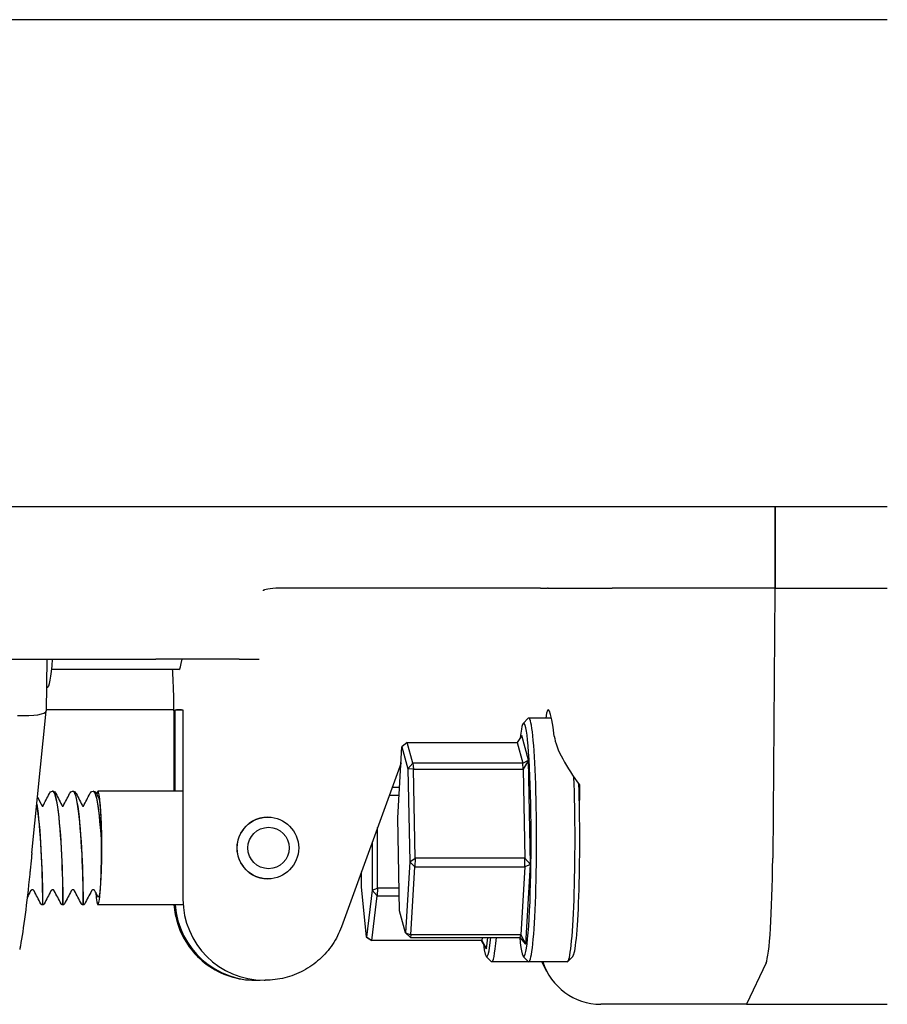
# Model space of a CAD drawing. Header units: inches. Extents: x 18 to 846, y -44 to 561.
# Tile 557 of 637: x 778.5 to 781.17, y 274.18 to 277.21. Entities that reach past the tile are written whole.
import ezdxf

# ---------------------------------------------------------------- set-up
doc = ezdxf.new("R2010")
doc.units = ezdxf.units.IN
doc.header["$LTSCALE"] = 24
doc.header["$MEASUREMENT"] = 0
doc.layers.add('Visible (ANSI)', color=7, linetype='Continuous', lineweight=30)

msp = doc.modelspace()

# ---------------------------------------------------------------- linework, layer by layer
at = {"layer": 'Visible (ANSI)'}
for p, q in [((781.17368, 277.2065), (751.36118, 277.2065)), ((781.17368, 275.7065), (751.36118, 275.7065)), ((780.82893, 275.4565), (780.82893, 275.7065)), ((780.82893, 275.7065), (780.82893, 275.4565)), ((779.4143, 275.4565), (779.32354, 275.4565)), ((779.84067, 275.4565), (779.4143, 275.4565)), ((780.09826, 275.4565), (779.84067, 275.4565)), ((780.10621, 275.45622), (780.12729, 275.45622)), ((780.12987, 275.4565), (780.32654, 275.4565)), ((780.82893, 275.4565), (780.32654, 275.4565)), ((780.82782, 275.44972), (780.82087, 274.62484)), ((780.82782, 275.44972), (780.82087, 274.62484)), ((780.82893, 275.4565), (781.17368, 275.4565)), ((777.79974, 275.23775), (778.92249, 275.23775)), ((778.58679, 275.23775), (778.58467, 275.07844)), ((779.17884, 275.23775), (778.92249, 275.23775)), ((779.17884, 275.23775), (779.24, 275.23775)), ((778.99345, 275.2065), (778.60149, 275.2065)), ((778.58563, 275.15025), (778.58801, 275.15025)), ((778.54071, 274.64158), (778.58465, 275.0781)), ((778.97706, 275.0815), (778.58471, 275.0815)), ((778.98119, 275.0815), (779.00571, 275.0815)), ((778.98119, 274.8315), (778.98119, 275.0815)), ((779.00571, 275.0815), (779.00571, 274.49932)), ((780.05319, 275.04015), (780.06872, 275.05575)), ((780.13979, 275.0565), (780.07023, 275.0565)), ((778.97738, 275.03259), (778.97738, 274.8315)), ((780.04843, 275.00247), (780.03414, 274.98169)), ((780.06912, 274.92683), (780.04843, 275.00247)), ((779.66691, 274.74901), (779.67984, 274.96796)), ((779.69607, 274.98169), (779.67984, 274.96796)), ((779.67984, 274.96796), (779.69831, 274.90045)), ((779.69607, 274.98169), (780.03414, 274.98169)), ((779.71372, 274.91716), (779.69607, 274.98169)), ((780.03414, 274.98169), (780.05179, 274.91716)), ((779.67695, 274.91897), (779.49348, 274.41389)), ((779.69831, 274.90045), (779.71372, 274.91716)), ((779.71372, 274.91716), (779.71497, 274.89869)), ((780.05179, 274.91716), (779.71372, 274.91716)), ((780.05179, 274.91716), (780.06912, 274.92683)), ((780.05304, 274.89869), (780.05179, 274.91716)), ((780.06912, 274.92683), (780.05304, 274.89869)), ((780.07532, 274.60586), (780.06912, 274.92683)), ((779.71497, 274.89869), (779.69831, 274.90045)), ((779.69831, 274.90045), (779.70384, 274.61399)), ((779.71497, 274.89869), (780.05304, 274.89869)), ((779.72026, 274.62487), (779.71497, 274.89869)), ((780.05304, 274.89869), (780.05833, 274.62487)), ((778.6048, 274.8315), (778.60418, 274.8315)), ((778.66724, 274.8315), (778.66662, 274.8315)), ((778.72968, 274.8315), (778.72906, 274.8315)), ((779.00571, 274.8315), (778.74395, 274.8315)), ((779.64065, 274.81905), (779.67105, 274.81905)), ((779.67245, 274.84275), (779.64926, 274.84275)), ((779.26707, 274.7515), (779.26668, 274.7515)), ((779.67244, 274.46256), (779.66691, 274.74901)), ((779.60428, 274.53281), (779.60452, 274.71958)), ((779.58788, 274.67377), (779.58769, 274.52653)), ((779.70384, 274.61399), (779.69091, 274.39505)), ((779.70384, 274.61399), (779.72026, 274.62487)), ((779.71987, 274.5985), (779.70384, 274.61399)), ((779.72026, 274.62487), (779.71987, 274.5985)), ((780.05833, 274.62487), (779.72026, 274.62487)), ((780.05794, 274.5985), (780.05833, 274.62487)), ((780.07532, 274.60586), (780.05794, 274.5985)), ((780.05833, 274.62487), (780.07532, 274.60586)), ((780.06083, 274.36054), (780.07532, 274.60586)), ((779.55487, 274.53704), (779.55493, 274.58306)), ((779.70751, 274.38921), (779.71987, 274.5985)), ((779.71987, 274.5985), (780.05794, 274.5985)), ((780.05794, 274.5985), (780.04558, 274.38921)), ((779.26707, 274.5615), (779.26668, 274.5615)), ((779.57109, 274.38206), (779.55487, 274.53704)), ((779.58769, 274.52653), (779.57109, 274.38206)), ((779.58769, 274.52653), (779.60428, 274.53281)), ((779.6034, 274.50965), (779.58769, 274.52653)), ((779.60428, 274.53281), (779.6034, 274.50965)), ((779.67109, 274.53281), (779.60428, 274.53281)), ((778.57358, 274.4815), (778.57296, 274.4815)), ((778.63602, 274.4815), (778.6354, 274.4815)), ((778.69846, 274.4815), (778.69784, 274.4815)), ((779.00634, 274.4815), (778.74395, 274.4815)), ((779.58753, 274.37156), (779.6034, 274.50965)), ((779.6034, 274.50965), (779.67153, 274.50965)), ((779.69091, 274.39505), (779.67244, 274.46256)), ((779.70587, 274.38131), (779.69091, 274.39505)), ((779.69091, 274.39505), (779.70751, 274.38921)), ((779.70751, 274.38921), (779.70587, 274.38131)), ((780.04558, 274.38921), (779.70751, 274.38921)), ((780.04394, 274.38131), (780.04558, 274.38921)), ((780.04558, 274.38921), (780.06083, 274.36054)), ((779.58581, 274.37211), (779.57109, 274.38206)), ((779.57109, 274.38206), (779.58753, 274.37156)), ((779.58753, 274.37156), (779.58581, 274.37211)), ((779.9256, 274.37156), (779.58753, 274.37156)), ((779.70587, 274.38131), (780.04394, 274.38131)), ((779.9403, 274.34599), (779.92423, 274.37156)), ((779.92672, 274.38131), (779.9256, 274.37156)), ((779.9256, 274.37156), (779.9403, 274.34599)), ((779.9403, 274.34599), (779.94436, 274.38131)), ((780.06083, 274.36054), (780.04394, 274.38131)), ((779.93929, 274.32285), (779.95482, 274.30726)), ((780.07023, 274.3065), (779.95633, 274.3065)), ((780.05319, 274.32285), (780.06872, 274.30726)), ((780.18874, 274.3065), (780.07023, 274.3065)), ((780.12554, 274.27669), (780.11008, 274.3065)), ((780.20577, 274.32285), (780.19024, 274.30726)), ((780.80048, 274.3026), (780.73994, 274.17525)), ((780.80048, 274.3026), (780.73994, 274.17525)), ((779.22713, 274.24932), (779.23069, 274.24932)), ((779.25521, 274.24932), (779.25877, 274.24932)), ((780.73994, 274.17525), (780.2914, 274.17525)), ((780.73994, 274.17525), (781.17368, 274.17525))]:
    msp.add_line(p, q, dxfattribs=at)
for centre, major_axis, ratio, start_param, end_param in [((780.82831, 275.44869), (0, 0.00781), 0.0632779, 0, 1.438454), ((780.82831, 275.44869), (0, 0.00781), 0.0632779, 0, 1.438454), ((778.58801, 275.5815), (0, -0.43125), 0.0632779, 0, 0.6483166), ((778.99345, 275.5815), (0, -0.375), 0.0632779, 0, 0.4111379), ((780.1472, 274.6815), (-0.01737, 0.4), 0.0631593, 5.6341931, 6.6358641), ((778.49098, 275.0836), (-0.09368, 0.00533), 0.2027313, 1.6443253, 3.1504144), ((778.98361, 274.269), (0, 0.8125), 0.9979959, 6.255923, 6.280205), ((780.05463, 274.6815), (0, 0.35938), 0.0632779, 2.5594879, 6.7918209), ((780.07023, 274.6815), (0, -0.375), 0.0632779, 6.2197378, 9.4882255), ((780.18874, 274.6815), (0, -0.375), 0.0632779, 0, 2.1116698), ((778.74395, 274.6565), (0, 0.175), 0.0632779, 2.4662904, 6.6153554), ((780.20433, 274.6815), (0, -0.35938), 0.0632779, 0.0634475, 2.0694424), ((780.24217, 277.69133), (-0.03641, -4.33098), 0.0027634, 0.8296691, 0.8550546), ((779.26668, 274.6565), (0, 0.095), 0.9979959, 0, 3.1415927), ((778.74395, 274.6565), (0, 0.175), 0.0632779, 4.7843706, 4.8467385), ((780.79735, 274.67432), (0, -0.375), 0.0632779, 0.1323424, 1.438454), ((780.79735, 274.67432), (0, -0.375), 0.0632779, 0.1323424, 1.438454), ((779.23069, 274.49932), (0, -0.25), 0.9979959, 4.7837313, 6.3323439), ((779.25521, 274.49932), (0, -0.25), 0.9979959, 4.712389, 6.2831853), ((779.94073, 274.6815), (0, -0.35938), 0.0632779, 5.8086512, 6.8652901), ((779.95633, 274.6815), (0, -0.375), 0.0632779, 6.2197378, 6.9258478), ((780.29126, 274.36441), (0.00667, -0.18904), 0.9892589, 4.9886123, 6.2482927)]:
    msp.add_ellipse(centre, major_axis=major_axis, ratio=ratio, start_param=start_param, end_param=end_param, dxfattribs=at)
for centre, major_axis in [((779.26707, 274.6565), (0, 0.095)), ((779.26905, 274.6565), (0, -0.06375))]:
    msp.add_ellipse(centre, major_axis=major_axis, ratio=0.9979959, dxfattribs=at)
for points, knots in [([(779.2554, 275.4507), (779.25434, 275.45008), (779.25332, 275.44943), (779.25228, 275.44874), (779.25225, 275.44872), (779.25221, 275.44869)], [-0.020840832, -0.020840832, -0.020840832, -0.020840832, 0, 0, 0.000807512, 0.000807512, 0.000807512, 0.000807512]), ([(779.32354, 275.4565), (779.30811, 275.4565), (779.29426, 275.45617), (779.26947, 275.45449), (779.26178, 275.45318), (779.25677, 275.4514), (779.256, 275.45106), (779.2554, 275.4507)], [0, 0, 0, 0, 0.14044728, 0.14044728, 0.29472543, 0.29472543, 0.32889511, 0.32889511, 0.32889511, 0.32889511]), ([(780.12841, 275.4564), (780.12815, 275.45634), (780.12786, 275.45626), (780.12751, 275.45623), (780.12747, 275.45623), (780.1274, 275.45623), (780.12738, 275.45623), (780.12734, 275.45622), (780.12732, 275.45622), (780.1273, 275.45622), (780.1273, 275.45622), (780.12729, 275.45622)], [0.027184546, 0.027184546, 0.027184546, 0.027184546, 0.056924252, 0.056924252, 0.061161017, 0.061161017, 0.063446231, 0.063446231, 0.064876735, 0.064876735, 0.065401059, 0.065401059, 0.065401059, 0.065401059]), ([(778.97267, 275.2065), (778.97319, 275.1987), (778.97369, 275.19007), (778.97466, 275.17057), (778.97512, 275.15956), (778.97592, 275.13635), (778.97627, 275.12414), (778.97682, 275.09891), (778.97703, 275.08589), (778.97731, 275.05944), (778.97738, 275.04602), (778.97738, 275.03259)], [3.89508566, 3.89508566, 3.89508566, 3.89508566, 4.04679128, 4.04679128, 4.2131907, 4.2131907, 4.37959013, 4.37959013, 4.54598956, 4.54598956, 4.71238898, 4.71238898, 4.71238898, 4.71238898]), ([(780.14863, 275.00084), (780.15118, 274.9808), (780.16068, 274.95651), (780.18857, 274.90433), (780.20699, 274.87641), (780.22653, 274.85039), (780.22692, 274.84988), (780.22731, 274.84936)], [2.42631602, 2.42631602, 2.42631602, 2.42631602, 2.67966729, 2.67966729, 2.93613935, 2.93613935, 2.94129083, 2.94129083, 2.94129083, 2.94129083]), ([(778.60406, 274.83149), (778.61024, 274.83163), (778.6164, 274.80802), (778.6214, 274.76847), (778.62669, 274.7267), (778.63064, 274.66816), (778.63291, 274.61533), (778.63519, 274.56263), (778.63582, 274.51688), (778.63574, 274.49558), (778.63571, 274.48631), (778.63555, 274.48177), (778.6354, 274.48182)], [86.3880701, 86.3880701, 86.3880701, 86.3880701, 87.270336, 87.270336, 87.270336, 88.2020629, 88.2020629, 88.2020629, 89.131595, 89.131595, 89.131595, 89.5357004, 89.5357004, 89.5357004, 89.5357004]), ([(778.63602, 274.48174), (778.63613, 274.48165), (778.63624, 274.48387), (778.6363, 274.48852), (778.63652, 274.50369), (778.63622, 274.54432), (778.63435, 274.59495), (778.63248, 274.64556), (778.62902, 274.70497), (778.62411, 274.75057), (778.6192, 274.79615), (778.61289, 274.82685), (778.60641, 274.83099), (778.60588, 274.83133), (778.60534, 274.83149), (778.6048, 274.83147)], [-95.8185759, -95.8185759, -95.8185759, -95.8185759, -95.5343789, -95.5343789, -95.5343789, -94.6072107, -94.6072107, -94.6072107, -93.6802788, -93.6802788, -93.6802788, -92.7535806, -92.7535806, -92.7535806, -92.6769833, -92.6769833, -92.6769833, -92.6769833]), ([(778.60492, 274.8315), (778.60731, 274.83139), (778.60938, 274.83021), (778.6124, 274.82742), (778.61351, 274.82571), (778.61453, 274.82374)], [0, 0, 0, 0, 0.04826772, 0.04826772, 0.10189197, 0.10189197, 0.10189197, 0.10189197]), ([(778.6665, 274.8314), (778.66762, 274.8315), (778.66874, 274.83086), (778.66985, 274.82942), (778.67649, 274.82088), (778.6828, 274.78444), (778.68753, 274.73468), (778.69216, 274.68603), (778.69524, 274.6259), (778.69677, 274.5774), (778.69829, 274.52912), (778.69833, 274.49351), (778.69803, 274.48414), (778.69797, 274.48238), (778.6979, 274.48156), (778.69784, 274.48162)], [92.6712554, 92.6712554, 92.6712554, 92.6712554, 92.8312256, 92.8312256, 92.8312256, 93.7846953, 93.7846953, 93.7846953, 94.7168163, 94.7168163, 94.7168163, 95.6446581, 95.6446581, 95.6446581, 95.8188857, 95.8188857, 95.8188857, 95.8188857]), ([(778.69846, 274.48153), (778.69848, 274.48151), (778.69851, 274.48165), (778.69854, 274.48194), (778.69888, 274.48574), (778.69906, 274.51627), (778.69784, 274.56184), (778.69662, 274.6074), (778.69395, 274.66692), (778.68967, 274.71768), (778.6854, 274.76842), (778.67955, 274.80919), (778.67319, 274.82443), (778.67124, 274.82911), (778.66924, 274.83135), (778.66724, 274.83126)], [-102.1017612, -102.1017612, -102.1017612, -102.1017612, -102.0313957, -102.0313957, -102.0313957, -101.1024988, -101.1024988, -101.1024988, -100.173857, -100.173857, -100.173857, -99.2454675, -99.2454675, -99.2454675, -98.9601686, -98.9601686, -98.9601686, -98.9601686]), ([(778.66736, 274.8315), (778.66975, 274.83139), (778.67181, 274.83021), (778.67484, 274.82742), (778.67594, 274.82571), (778.67697, 274.82374)], [0, 0, 0, 0, 0.04826772, 0.04826772, 0.10189197, 0.10189197, 0.10189197, 0.10189197]), ([(778.72894, 274.83119), (778.73164, 274.83138), (778.73435, 274.82735), (778.73695, 274.81898), (778.74317, 274.79897), (778.74874, 274.75462), (778.75269, 274.70269), (778.75353, 274.69171), (778.7543, 274.68044), (778.755, 274.66909)], [98.9544408, 98.9544408, 98.9544408, 98.9544408, 99.3407992, 99.3407992, 99.3407992, 100.2638967, 100.2638967, 100.2638967, 100.4589833, 100.4589833, 100.4589833, 100.4589833]), ([(778.75492, 274.67994), (778.75138, 274.73372), (778.74616, 274.78324), (778.74008, 274.80955), (778.73677, 274.82387), (778.73322, 274.83113), (778.72968, 274.83117)], [-106.6798007, -106.6798007, -106.6798007, -106.6798007, -105.7495879, -105.7495879, -105.7495879, -105.2433539, -105.2433539, -105.2433539, -105.2433539]), ([(778.7298, 274.8315), (778.73218, 274.83139), (778.73425, 274.83021), (778.73728, 274.82742), (778.73838, 274.82571), (778.73941, 274.82374)], [0, 0, 0, 0, 0.04826772, 0.04826772, 0.10189197, 0.10189197, 0.10189197, 0.10189197]), ([(778.55574, 274.7909), (778.56126, 274.7573), (778.56575, 274.70495), (778.56865, 274.65257), (778.57163, 274.59869), (778.57294, 274.54604), (778.57323, 274.51453), (778.57343, 274.49322), (778.5732, 274.48192), (778.57296, 274.48175)], [80.8056529, 80.8056529, 80.8056529, 80.8056529, 81.7038978, 81.7038978, 81.7038978, 82.6277161, 82.6277161, 82.6277161, 83.2525151, 83.2525151, 83.2525151, 83.2525151]), ([(778.57358, 274.48183), (778.57377, 274.48185), (778.57395, 274.48853), (778.57393, 274.50179), (778.57388, 274.52703), (778.57301, 274.5755), (778.57049, 274.62881), (778.56796, 274.68211), (778.56377, 274.73899), (778.55834, 274.77788), (778.55757, 274.78335), (778.55678, 274.78845), (778.55597, 274.79315)], [-89.5353906, -89.5353906, -89.5353906, -89.5353906, -89.0490707, -89.0490707, -89.0490707, -88.1235008, -88.1235008, -88.1235008, -87.1981489, -87.1981489, -87.1981489, -87.067938, -87.067938, -87.067938, -87.067938]), ([(778.74635, 274.81037), (778.74681, 274.80947), (778.74727, 274.80806), (778.74867, 274.80214), (778.74958, 274.796), (778.75128, 274.77967), (778.75206, 274.76945), (778.75274, 274.75766)], [0.5182891, 0.5182891, 0.5182891, 0.5182891, 0.57468721, 0.57468721, 0.69201491, 0.69201491, 0.81309505, 0.81309505, 0.81309505, 0.81309505]), ([(778.75274, 274.75766), (778.7531, 274.75142), (778.7536, 274.74089), (778.75449, 274.71171), (778.75478, 274.69601), (778.75492, 274.67994)], [0, 0, 0, 0, 0.0644022, 0.0644022, 0.12859969, 0.12859969, 0.12859969, 0.12859969]), ([(778.755, 274.66909), (778.75507, 274.65291), (778.75498, 274.63659), (778.75449, 274.60516), (778.75414, 274.59323), (778.75387, 274.58595)], [0.01246833, 0.01246833, 0.01246833, 0.01246833, 0.1360692, 0.1360692, 0.26007634, 0.26007634, 0.26007634, 0.26007634]), ([(778.54072, 274.64158), (778.54021, 274.63658), (778.5397, 274.63158), (778.53789, 274.61373), (778.53658, 274.60093), (778.53489, 274.58419), (778.53448, 274.58022), (778.53408, 274.57626)], [0.12716127, 0.12716127, 0.12716127, 0.12716127, 0.16568567, 0.16568567, 0.26480212, 0.26480212, 0.29565933, 0.29565933, 0.29565933, 0.29565933]), ([(778.53408, 274.57626), (778.52958, 274.53165), (778.52471, 274.4892), (778.51483, 274.41352), (778.5099, 274.38098), (778.50454, 274.35159), (778.50383, 274.34782), (778.50312, 274.34423)], [0, 0, 0, 0, 0.34801378, 0.34801378, 0.69509317, 0.69509317, 0.74915696, 0.74915696, 0.74915696, 0.74915696]), ([(778.75387, 274.58595), (778.75316, 274.5672), (778.75224, 274.55074), (778.75009, 274.52506), (778.7489, 274.5158), (778.74645, 274.50558), (778.74522, 274.50417), (778.744, 274.5065)], [0, 0, 0, 0, 0.16599281, 0.16599281, 0.32480125, 0.32480125, 0.47227089, 0.47227089, 0.47227089, 0.47227089]), ([(778.54206, 274.52784), (778.54141, 274.52784), (778.54075, 274.52772), (778.53955, 274.52731), (778.53899, 274.527), (778.53803, 274.52627), (778.53763, 274.52583), (778.53715, 274.52517), (778.53701, 274.52493), (778.53689, 274.52471)], [0, 0, 0, 0, 0.005089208, 0.005089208, 0.010055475, 0.010055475, 0.014908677, 0.014908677, 0.017753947, 0.017753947, 0.017753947, 0.017753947]), ([(778.54722, 274.52471), (778.54708, 274.52498), (778.54689, 274.52528), (778.54642, 274.52589), (778.54613, 274.52619), (778.54543, 274.52679), (778.54498, 274.52708), (778.54395, 274.52755), (778.54335, 274.52772), (778.54252, 274.52782), (778.54229, 274.52784), (778.54206, 274.52784)], [0, 0, 0, 0, 0.003503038, 0.003503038, 0.006978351, 0.006978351, 0.011166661, 0.011166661, 0.01596545, 0.01596545, 0.017775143, 0.017775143, 0.017775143, 0.017775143]), ([(778.60449, 274.52784), (778.60384, 274.52784), (778.60319, 274.52772), (778.60199, 274.52731), (778.60142, 274.527), (778.60047, 274.52627), (778.60007, 274.52583), (778.59959, 274.52517), (778.59944, 274.52493), (778.59933, 274.52471)], [0, 0, 0, 0, 0.005089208, 0.005089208, 0.010055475, 0.010055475, 0.014908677, 0.014908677, 0.017753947, 0.017753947, 0.017753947, 0.017753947]), ([(778.60965, 274.52471), (778.60952, 274.52498), (778.60933, 274.52528), (778.60886, 274.52589), (778.60857, 274.52619), (778.60786, 274.52679), (778.60742, 274.52708), (778.60639, 274.52755), (778.60579, 274.52772), (778.60495, 274.52782), (778.60472, 274.52784), (778.60449, 274.52784)], [0, 0, 0, 0, 0.003503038, 0.003503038, 0.006978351, 0.006978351, 0.011166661, 0.011166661, 0.01596545, 0.01596545, 0.017775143, 0.017775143, 0.017775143, 0.017775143]), ([(778.66693, 274.52784), (778.66628, 274.52784), (778.66562, 274.52772), (778.66442, 274.52731), (778.66386, 274.527), (778.66291, 274.52627), (778.6625, 274.52583), (778.66202, 274.52517), (778.66188, 274.52493), (778.66177, 274.52471)], [0, 0, 0, 0, 0.005089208, 0.005089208, 0.010055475, 0.010055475, 0.014908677, 0.014908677, 0.017753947, 0.017753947, 0.017753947, 0.017753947]), ([(778.67209, 274.52471), (778.67195, 274.52498), (778.67176, 274.52528), (778.67129, 274.52589), (778.67101, 274.52619), (778.6703, 274.52679), (778.66985, 274.52708), (778.66883, 274.52755), (778.66823, 274.52772), (778.66739, 274.52782), (778.66716, 274.52784), (778.66693, 274.52784)], [0, 0, 0, 0, 0.003503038, 0.003503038, 0.006978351, 0.006978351, 0.011166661, 0.011166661, 0.01596545, 0.01596545, 0.017775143, 0.017775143, 0.017775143, 0.017775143]), ([(778.72937, 274.52784), (778.72872, 274.52784), (778.72806, 274.52772), (778.72686, 274.52731), (778.7263, 274.527), (778.72535, 274.52627), (778.72494, 274.52583), (778.72446, 274.52517), (778.72432, 274.52493), (778.72421, 274.52471)], [0, 0, 0, 0, 0.005089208, 0.005089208, 0.010055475, 0.010055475, 0.014908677, 0.014908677, 0.017753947, 0.017753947, 0.017753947, 0.017753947]), ([(778.73453, 274.52471), (778.73439, 274.52498), (778.7342, 274.52528), (778.73373, 274.52589), (778.73345, 274.52619), (778.73274, 274.52679), (778.73229, 274.52708), (778.73126, 274.52755), (778.73066, 274.52772), (778.72983, 274.52782), (778.7296, 274.52784), (778.72937, 274.52784)], [0, 0, 0, 0, 0.003503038, 0.003503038, 0.006978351, 0.006978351, 0.011166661, 0.011166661, 0.01596545, 0.01596545, 0.017775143, 0.017775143, 0.017775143, 0.017775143]), ([(778.57296, 274.4815), (778.57233, 274.48153), (778.57168, 274.48167), (778.57051, 274.48213), (778.56996, 274.48246), (778.56902, 274.48325), (778.56861, 274.48372), (778.56821, 274.48435), (778.56811, 274.48451), (778.56803, 274.48467)], [0, 0, 0, 0, 0.004909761, 0.004909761, 0.009719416, 0.009719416, 0.014480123, 0.014480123, 0.016027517, 0.016027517, 0.016027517, 0.016027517]), ([(778.57851, 274.48467), (778.57835, 274.48435), (778.57814, 274.48402), (778.57763, 274.48338), (778.57732, 274.48307), (778.57653, 274.48243), (778.57602, 274.48213), (778.57489, 274.48168), (778.57423, 274.48153), (778.57358, 274.4815)], [0, 0, 0, 0, 0.003147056, 0.003147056, 0.006590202, 0.006590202, 0.011042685, 0.011042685, 0.016037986, 0.016037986, 0.016037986, 0.016037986]), ([(778.6354, 274.4815), (778.63476, 274.48153), (778.63412, 274.48167), (778.63295, 274.48213), (778.6324, 274.48246), (778.63146, 274.48325), (778.63105, 274.48372), (778.63064, 274.48435), (778.63055, 274.48451), (778.63047, 274.48467)], [0, 0, 0, 0, 0.004909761, 0.004909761, 0.009719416, 0.009719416, 0.014480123, 0.014480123, 0.016027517, 0.016027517, 0.016027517, 0.016027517]), ([(778.64095, 274.48467), (778.64079, 274.48435), (778.64058, 274.48402), (778.64007, 274.48338), (778.63976, 274.48307), (778.63897, 274.48243), (778.63846, 274.48213), (778.63732, 274.48168), (778.63667, 274.48153), (778.63602, 274.4815)], [0, 0, 0, 0, 0.003147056, 0.003147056, 0.006590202, 0.006590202, 0.011042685, 0.011042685, 0.016037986, 0.016037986, 0.016037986, 0.016037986]), ([(778.69784, 274.4815), (778.6972, 274.48153), (778.69656, 274.48167), (778.69539, 274.48213), (778.69484, 274.48246), (778.6939, 274.48325), (778.69349, 274.48372), (778.69308, 274.48435), (778.69299, 274.48451), (778.69291, 274.48467)], [0, 0, 0, 0, 0.004909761, 0.004909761, 0.009719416, 0.009719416, 0.014480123, 0.014480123, 0.016027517, 0.016027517, 0.016027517, 0.016027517]), ([(778.70339, 274.48467), (778.70322, 274.48435), (778.70302, 274.48402), (778.70251, 274.48338), (778.70219, 274.48307), (778.70141, 274.48243), (778.7009, 274.48213), (778.69976, 274.48168), (778.69911, 274.48153), (778.69846, 274.4815)], [0, 0, 0, 0, 0.003147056, 0.003147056, 0.006590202, 0.006590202, 0.011042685, 0.011042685, 0.016037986, 0.016037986, 0.016037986, 0.016037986]), ([(778.97801, 274.4815), (778.97945, 274.46134), (778.98335, 274.44136), (778.99765, 274.39726), (779.00965, 274.37365), (779.04037, 274.33129), (779.05908, 274.31254), (779.10139, 274.28174), (779.12499, 274.26969), (779.17477, 274.25348), (779.20095, 274.24932), (779.22713, 274.24932)], [4.7838026, 4.7838026, 4.7838026, 4.7838026, 5.0265482, 5.0265482, 5.3407075, 5.3407075, 5.6548668, 5.6548668, 5.969026, 5.969026, 6.2831853, 6.2831853, 6.2831853, 6.2831853]), ([(779.49348, 274.41389), (779.48654, 274.39477), (779.47725, 274.3765), (779.45452, 274.34274), (779.44109, 274.32725), (779.41086, 274.29999), (779.39408, 274.28821), (779.35814, 274.26906), (779.339, 274.2617), (779.29949, 274.25183), (779.27913, 274.24932), (779.25877, 274.24932)], [5.0614548, 5.0614548, 5.0614548, 5.0614548, 5.3058009, 5.3058009, 5.550147, 5.550147, 5.7944931, 5.7944931, 6.0388392, 6.0388392, 6.2831853, 6.2831853, 6.2831853, 6.2831853])]:
    msp.add_open_spline(points, degree=3, knots=knots, dxfattribs=at)
for points in [[(780.10518, 275.4563), (780.1038, 275.45643), (780.10149, 275.4565), (780.09826, 275.4565)], [(780.10621, 275.45622), (780.10596, 275.45622), (780.10562, 275.45626), (780.10518, 275.4563)], [(780.12987, 275.4565), (780.12918, 275.4565), (780.1287, 275.45647), (780.12841, 275.4564)], [(778.57455, 274.78545), (778.5812, 274.79821), (778.58783, 274.81097), (778.59445, 274.82374)], [(778.59445, 274.82374), (778.59639, 274.82748), (778.59904, 274.83126), (778.60406, 274.8315)], [(778.61453, 274.82374), (778.62145, 274.81039), (778.62838, 274.79706), (778.63533, 274.78373)], [(778.63699, 274.78545), (778.64364, 274.79821), (778.65027, 274.81097), (778.65689, 274.82374)], [(778.65689, 274.82374), (778.65883, 274.82748), (778.66148, 274.83126), (778.6665, 274.8315)], [(778.67697, 274.82374), (778.68389, 274.81039), (778.69082, 274.79706), (778.69777, 274.78373)], [(778.69943, 274.78545), (778.70607, 274.79821), (778.7127, 274.81097), (778.71933, 274.82374)], [(778.71933, 274.82374), (778.72127, 274.82748), (778.72392, 274.83126), (778.72894, 274.8315)], [(778.73941, 274.82374), (778.74172, 274.81928), (778.74403, 274.81482), (778.74635, 274.81037)], [(778.55792, 274.81252), (778.5629, 274.80292), (778.56789, 274.79332), (778.57289, 274.78373)], [(778.57199, 274.78545), (778.57229, 274.78532), (778.57274, 274.78517), (778.57327, 274.78517)], [(778.57327, 274.78517), (778.57422, 274.78517), (778.57491, 274.78565), (778.57491, 274.78565)], [(778.63443, 274.78545), (778.63472, 274.78532), (778.63518, 274.78517), (778.63571, 274.78517)], [(778.63571, 274.78517), (778.63666, 274.78517), (778.63735, 274.78565), (778.63735, 274.78565)], [(778.69687, 274.78545), (778.69716, 274.78532), (778.69762, 274.78517), (778.69815, 274.78517)], [(778.69815, 274.78517), (778.69909, 274.78517), (778.69979, 274.78565), (778.69979, 274.78565)], [(778.53689, 274.52471), (778.53336, 274.51792), (778.52982, 274.51113), (778.52629, 274.50434)], [(778.56803, 274.48467), (778.56111, 274.49802), (778.55417, 274.51137), (778.54722, 274.52471)], [(778.59933, 274.52471), (778.59238, 274.51137), (778.58544, 274.49802), (778.57851, 274.48467)], [(778.63047, 274.48467), (778.62354, 274.49802), (778.61661, 274.51137), (778.60965, 274.52471)], [(778.66177, 274.52471), (778.65482, 274.51137), (778.64788, 274.49802), (778.64095, 274.48467)], [(778.69291, 274.48467), (778.68598, 274.49802), (778.67904, 274.51137), (778.67209, 274.52471)], [(778.72421, 274.52471), (778.71725, 274.51137), (778.71032, 274.49802), (778.70339, 274.48467)], [(778.744, 274.5065), (778.74085, 274.51257), (778.73769, 274.51864), (778.73453, 274.52471)]]:
    msp.add_open_spline(points, degree=3, dxfattribs=at)

doc.saveas('drawing.dxf')
